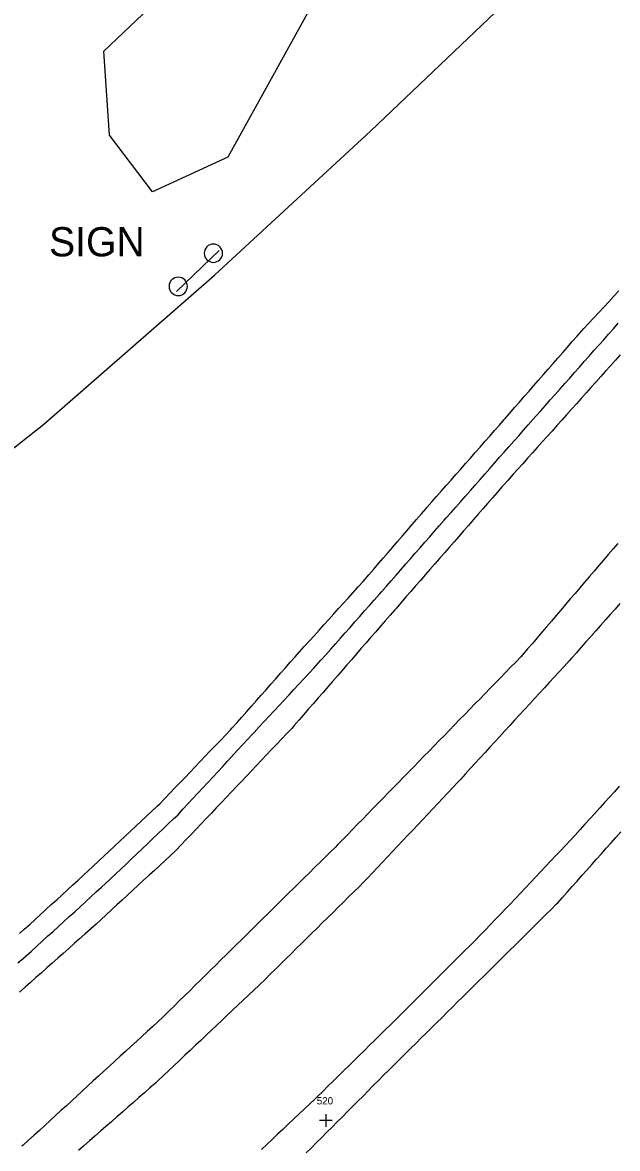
# Model space of a CAD drawing. Extents: x 1901471 to 1963503, y 756461 to 799997.
# Drawn here: x 1928579.4 to 1928660.8, y 772713.1 to 772867.2 of the extents above; entities that cross this region are included whole.
import ezdxf

# ---------------------------------------------------------------- set-up
doc = ezdxf.new("R2010")
doc.units = 0
for name, color, linetype in [('Default', 7, 'Continuous'), ('RD_EX_Bldg', 7, 'Continuous'), ('RD_EX_DR_ErosCtrl', 7, 'Continuous'), ('RD_EX_Fence_Other', 7, 'Continuous'), ('RD_EX_H2O', 7, 'Continuous'), ('RD_EX_Road', 7, 'Continuous'), ('RD_EX_VEG', 7, 'Continuous'), ('RD_HC_Cl', 7, 'Continuous')]:
    doc.layers.add(name, color=color, linetype=linetype)

# ---------------------------------------------------------------- blocks, each defined once
blk = doc.blocks.new('SIGNPOST')
at = {"layer": 'Default'}
for start, end in [(90, 270), (270, 90)]:
    blk.add_arc((0, 0), 0.127, start, end, dxfattribs=at)

msp = doc.modelspace()

# ---------------------------------------------------------------- linework, layer by layer
at = {"layer": 'Default'}
for p, q in [((1928620.86, 772717.83), (1928620.86, 772716.08)), ((1928621.73, 772716.96), (1928619.98, 772716.96))]:
    msp.add_line(p, q, dxfattribs=at)
at = {"layer": 'RD_EX_Bldg'}
msp.add_lwpolyline([(1928606.29, 772836.04), (1928600.43, 772830.44)], dxfattribs=at)
at = {"layer": 'RD_EX_DR_ErosCtrl'}
for points in [[(1928578.95, 772742.56), (1928579.61, 772743.14), (1928580.35, 772743.81), (1928581.08, 772744.49), (1928581.82, 772745.16), (1928582.56, 772745.83), (1928583.3, 772746.51), (1928584.04, 772747.18), (1928584.78, 772747.85), (1928585.52, 772748.53), (1928586.26, 772749.2), (1928586.99, 772749.87), (1928587.73, 772750.55), (1928588.31, 772751.07), (1928589.04, 772751.76), (1928589.77, 772752.44), (1928590.5, 772753.13), (1928591.23, 772753.81), (1928591.95, 772754.5), (1928592.68, 772755.18), (1928593.41, 772755.87), (1928594.14, 772756.55), (1928594.87, 772757.24), (1928595.6, 772757.92), (1928596.32, 772758.61), (1928597.78, 772759.98), (1928598.14, 772760.32), (1928598.83, 772761.04), (1928599.52, 772761.76), (1928600.21, 772762.48), (1928600.9, 772763.2), (1928601.6, 772763.93), (1928602.29, 772764.65), (1928602.98, 772765.37), (1928603.67, 772766.09), (1928604.36, 772766.82), (1928605.05, 772767.54), (1928605.74, 772768.26), (1928606.43, 772768.98), (1928607.12, 772769.7), (1928607.12, 772769.7), (1928607.81, 772770.43), (1928608.06, 772770.69), (1928608.72, 772771.43), (1928609.38, 772772.18), (1928610.04, 772772.93), (1928610.7, 772773.68), (1928611.37, 772774.43), (1928612.03, 772775.18), (1928612.69, 772775.93), (1928613.35, 772776.68), (1928614.01, 772777.43), (1928614.67, 772778.18), (1928615.33, 772778.93), (1928615.99, 772779.68), (1928616.66, 772780.43), (1928617.25, 772781.1), (1928617.92, 772781.84), (1928618.59, 772782.58), (1928619.26, 772783.32), (1928619.93, 772784.06), (1928620.6, 772784.8), (1928621.27, 772785.55), (1928621.94, 772786.29), (1928622.61, 772787.03), (1928623.28, 772787.77), (1928623.95, 772788.51), (1928625.29, 772790), (1928625.97, 772790.74), (1928626.77, 772791.66), (1928627.42, 772792.42), (1928628.07, 772793.18), (1928628.73, 772793.94), (1928629.38, 772794.69), (1928630.03, 772795.45), (1928630.68, 772796.21), (1928631.34, 772796.97), (1928631.99, 772797.72), (1928632.64, 772798.48), (1928633.29, 772799.24), (1928633.95, 772800), (1928634.6, 772800.75), (1928634.7, 772800.88), (1928635.36, 772801.63), (1928636.02, 772802.38), (1928636.68, 772803.13), (1928637.34, 772803.88), (1928638, 772804.63), (1928638.66, 772805.38), (1928639.32, 772806.13), (1928639.98, 772806.88), (1928640.65, 772807.64), (1928641.31, 772808.39), (1928641.97, 772809.14), (1928642.63, 772809.89), (1928643.29, 772810.64), (1928643.95, 772811.39), (1928644.61, 772812.14), (1928645.27, 772812.89), (1928645.39, 772813.03), (1928646.04, 772813.78), (1928646.7, 772814.54), (1928647.36, 772815.29), (1928648.01, 772816.05), (1928648.67, 772816.8), (1928648.67, 772816.8), (1928649.33, 772817.55), (1928649.98, 772818.31), (1928650.64, 772819.06), (1928651.3, 772819.81), (1928651.96, 772820.57), (1928652.61, 772821.32), (1928653.27, 772822.08), (1928653.93, 772822.83), (1928654.58, 772823.58), (1928655.24, 772824.34), (1928655.51, 772824.64), (1928656.18, 772825.38), (1928656.86, 772826.11), (1928657.54, 772826.84), (1928658.22, 772827.58), (1928658.9, 772828.31), (1928659.58, 772829.04), (1928660.26, 772829.78), (1928660.94, 772830.51)], [(1928661.14, 772821.76), (1928660.48, 772821.02), (1928659.81, 772820.27), (1928659.14, 772819.53), (1928658.48, 772818.78), (1928657.81, 772818.04), (1928657.14, 772817.29), (1928656.47, 772816.55), (1928655.81, 772815.8), (1928655.14, 772815.06), (1928654.47, 772814.31), (1928653.81, 772813.57), (1928653.81, 772813.57), (1928653.14, 772812.82), (1928652.47, 772812.08), (1928651.81, 772811.33), (1928651.14, 772810.59), (1928650.47, 772809.84), (1928649.8, 772809.1), (1928649.14, 772808.35), (1928648.47, 772807.61), (1928647.8, 772806.86), (1928647.14, 772806.12), (1928646.47, 772805.37), (1928645.8, 772804.63), (1928645.14, 772803.89), (1928644.96, 772803.7), (1928644.31, 772802.94), (1928643.65, 772802.19), (1928642.99, 772801.43), (1928642.34, 772800.68), (1928641.68, 772799.93), (1928641.02, 772799.17), (1928640.37, 772798.42), (1928639.71, 772797.67), (1928639.05, 772796.91), (1928638.4, 772796.16), (1928637.74, 772795.4), (1928637.08, 772794.65), (1928636.43, 772793.9), (1928635.77, 772793.14), (1928635.11, 772792.39), (1928634.46, 772791.64), (1928633.8, 772790.88), (1928633.14, 772790.13), (1928632.49, 772789.38), (1928631.83, 772788.62), (1928631.17, 772787.87), (1928630.52, 772787.11), (1928630.31, 772786.88), (1928629.65, 772786.12), (1928629, 772785.37), (1928628.34, 772784.61), (1928627.69, 772783.86), (1928627.03, 772783.1), (1928626.38, 772782.35), (1928625.72, 772781.59), (1928625.07, 772780.84), (1928624.41, 772780.08), (1928623.75, 772779.33), (1928623.1, 772778.57), (1928622.44, 772777.82), (1928621.79, 772777.06), (1928621.13, 772776.31), (1928620.48, 772775.55), (1928619.82, 772774.8), (1928619.17, 772774.04), (1928618.51, 772773.29), (1928617.86, 772772.54), (1928617.2, 772771.78), (1928616.54, 772771.03), (1928616.21, 772770.63), (1928615.52, 772769.91), (1928614.83, 772769.18), (1928614.14, 772768.46), (1928613.45, 772767.73), (1928612.76, 772767.01), (1928612.76, 772767.01), (1928612.08, 772766.28), (1928611.39, 772765.56), (1928610.7, 772764.83), (1928610.01, 772764.11), (1928609.32, 772763.38), (1928608.64, 772762.66), (1928607.95, 772761.93), (1928607.26, 772761.21), (1928606.57, 772760.48), (1928605.88, 772759.76), (1928605.2, 772759.03), (1928604.51, 772758.31), (1928603.82, 772757.58), (1928603.13, 772756.86), (1928602.44, 772756.13), (1928601.75, 772755.41), (1928601.07, 772754.68), (1928600.34, 772753.92), (1928599.61, 772753.24), (1928598.87, 772752.56), (1928598.14, 772751.88), (1928597.4, 772751.2), (1928596.67, 772750.53), (1928595.93, 772749.85), (1928595.2, 772749.17), (1928594.47, 772748.49), (1928593.73, 772747.81), (1928593, 772747.14), (1928592.26, 772746.46), (1928591.53, 772745.78), (1928590.79, 772745.1), (1928590.06, 772744.42), (1928589.42, 772743.83), (1928587.92, 772742.5), (1928587.17, 772741.84), (1928586.43, 772741.17), (1928585.68, 772740.51), (1928584.93, 772739.84), (1928584.19, 772739.18), (1928583.44, 772738.51), (1928582.69, 772737.85), (1928581.95, 772737.19), (1928581.2, 772736.52), (1928580.45, 772735.86), (1928579.71, 772735.19), (1928578.96, 772734.53)]]:
    msp.add_lwpolyline(points, dxfattribs=at)
at = {"layer": 'RD_EX_Fence_Other'}
msp.add_lwpolyline([(1927906.61, 772393.18), (1928159.93, 772541.58), (1928219.75, 772576.48), (1928251.5, 772601.38), (1928314.61, 772651.25), (1928351.24, 772679.06), (1928413.34, 772729.46), (1928460.06, 772765.94), (1928488.45, 772776), (1928523.66, 772788.18), (1928565.55, 772802.07), (1928571.12, 772804.27), (1928575.26, 772806.77), (1928582.3, 772812.26), (1928605.63, 772832.65), (1928627.01, 772852.43), (1928645.03, 772869.57)], dxfattribs=at)
at = {"layer": 'RD_EX_H2O'}
msp.add_lwpolyline([(1928578.74, 772738.52), (1928579.5, 772739.18), (1928579.85, 772739.48), (1928580.59, 772740.16), (1928581.33, 772740.83), (1928582.07, 772741.5), (1928582.8, 772742.18), (1928583.54, 772742.85), (1928584.28, 772743.52), (1928585.02, 772744.2), (1928585.02, 772744.2), (1928585.76, 772744.87), (1928586.5, 772745.54), (1928587.24, 772746.22), (1928587.98, 772746.89), (1928588.72, 772747.56), (1928589.46, 772748.24), (1928590.19, 772748.91), (1928590.67, 772749.34), (1928591.39, 772750.03), (1928592.12, 772750.72), (1928592.84, 772751.41), (1928593.57, 772752.1), (1928594.29, 772752.79), (1928595.01, 772753.47), (1928595.74, 772754.16), (1928596.46, 772754.85), (1928597.19, 772755.54), (1928597.91, 772756.23), (1928598.64, 772756.92), (1928599.36, 772757.61), (1928600.08, 772758.3), (1928600.64, 772758.82), (1928601.32, 772759.56), (1928602, 772760.29), (1928602.67, 772761.02), (1928603.35, 772761.76), (1928604.03, 772762.49), (1928604.71, 772763.22), (1928605.39, 772763.96), (1928606.07, 772764.69), (1928606.75, 772765.42), (1928607.43, 772766.16), (1928608.79, 772767.63), (1928609.46, 772768.36), (1928610.14, 772769.09), (1928610.82, 772769.83), (1928611.07, 772770.09), (1928611.75, 772770.83), (1928612.43, 772771.56), (1928613.11, 772772.29), (1928613.79, 772773.02), (1928614.47, 772773.76), (1928615.15, 772774.49), (1928615.83, 772775.22), (1928616.5, 772775.96), (1928617.18, 772776.69), (1928617.86, 772777.42), (1928618.54, 772778.16), (1928619.22, 772778.89), (1928619.54, 772779.23), (1928620.2, 772779.98), (1928620.86, 772780.72), (1928621.53, 772781.47), (1928622.19, 772782.22), (1928622.85, 772782.97), (1928623.51, 772783.72), (1928624.18, 772784.46), (1928624.84, 772785.21), (1928625.5, 772785.96), (1928626.17, 772786.71), (1928626.83, 772787.46), (1928627.49, 772788.2), (1928628.16, 772788.95), (1928628.49, 772789.33), (1928628.49, 772789.33), (1928629.15, 772790.08), (1928629.81, 772790.84), (1928630.47, 772791.59), (1928631.13, 772792.34), (1928631.78, 772793.09), (1928632.44, 772793.84), (1928633.1, 772794.6), (1928633.76, 772795.35), (1928634.42, 772796.1), (1928635.08, 772796.85), (1928635.74, 772797.61), (1928636.39, 772798.36), (1928637.05, 772799.11), (1928637.33, 772799.43), (1928638, 772800.18), (1928638.66, 772800.93), (1928639.32, 772801.68), (1928639.98, 772802.43), (1928640.64, 772803.18), (1928641.3, 772803.93), (1928641.96, 772804.68), (1928642.62, 772805.43), (1928643.28, 772806.19), (1928643.94, 772806.94), (1928644.6, 772807.69), (1928645.26, 772808.44), (1928645.92, 772809.19), (1928646.59, 772809.94), (1928647.25, 772810.69), (1928647.91, 772811.44), (1928648.57, 772812.19), (1928649.23, 772812.94), (1928649.59, 772813.36), (1928650.26, 772814.1), (1928650.92, 772814.85), (1928651.58, 772815.6), (1928652.25, 772816.35), (1928652.91, 772817.1), (1928653.57, 772817.85), (1928654.24, 772818.59), (1928654.9, 772819.34), (1928655.56, 772820.09), (1928656.23, 772820.84), (1928656.89, 772821.59), (1928657.55, 772822.34), (1928658.22, 772823.08), (1928658.88, 772823.83), (1928659.54, 772824.58), (1928660.21, 772825.33), (1928660.87, 772826.08)], dxfattribs=at)
at = {"layer": 'RD_EX_Road'}
for points in [[(1928660.81, 772795.95), (1928660.16, 772795.19), (1928659.51, 772794.43), (1928658.86, 772793.67), (1928658.21, 772792.91), (1928657.56, 772792.15), (1928656.91, 772791.39), (1928656.26, 772790.63), (1928655.61, 772789.87), (1928654.96, 772789.11), (1928654.31, 772788.35), (1928653.66, 772787.59), (1928653.01, 772786.83), (1928652.36, 772786.07), (1928651.72, 772785.31), (1928651.07, 772784.55), (1928650.42, 772783.79), (1928649.77, 772783.03), (1928649.12, 772782.27), (1928648.47, 772781.5), (1928647.82, 772780.74), (1928647.54, 772780.42), (1928646.85, 772779.7), (1928646.15, 772778.99), (1928645.45, 772778.27), (1928644.75, 772777.56), (1928644.05, 772776.84), (1928643.36, 772776.12), (1928642.66, 772775.41), (1928641.96, 772774.69), (1928641.26, 772773.98), (1928640.57, 772773.26), (1928639.87, 772772.54), (1928639.17, 772771.83), (1928638.47, 772771.11), (1928637.77, 772770.39), (1928637.08, 772769.68), (1928636.38, 772768.96), (1928635.68, 772768.25), (1928634.98, 772767.53), (1928634.28, 772766.81), (1928633.59, 772766.1), (1928632.89, 772765.38), (1928632.19, 772764.66), (1928631.49, 772763.95), (1928630.8, 772763.23), (1928630.1, 772762.52), (1928629.4, 772761.8), (1928628.7, 772761.08), (1928628, 772760.37), (1928627.31, 772759.65), (1928626.61, 772758.94), (1928625.91, 772758.22), (1928625.21, 772757.5), (1928624.52, 772756.79), (1928623.82, 772756.07), (1928623.12, 772755.35), (1928622.42, 772754.64), (1928622.18, 772754.39), (1928621.47, 772753.69), (1928620.76, 772752.99), (1928620.04, 772752.28), (1928619.33, 772751.58), (1928618.62, 772750.88), (1928617.91, 772750.18), (1928617.2, 772749.48), (1928616.48, 772748.77), (1928615.77, 772748.07), (1928615.06, 772747.37), (1928614.35, 772746.67), (1928613.64, 772745.97), (1928612.93, 772745.26), (1928612.21, 772744.56), (1928611.5, 772743.86), (1928610.79, 772743.16), (1928610.08, 772742.46), (1928609.37, 772741.75), (1928608.65, 772741.05), (1928607.94, 772740.35), (1928607.23, 772739.65), (1928606.52, 772738.95), (1928605.81, 772738.24), (1928605.1, 772737.54), (1928604.38, 772736.84), (1928603.67, 772736.14), (1928602.96, 772735.44), (1928602.25, 772734.73), (1928601.54, 772734.03), (1928600.82, 772733.33), (1928600.11, 772732.63), (1928599.4, 772731.93), (1928598.62, 772731.15), (1928597.88, 772730.48), (1928597.15, 772729.8), (1928596.41, 772729.13), (1928595.67, 772728.45), (1928594.94, 772727.78), (1928594.2, 772727.1), (1928593.46, 772726.42), (1928592.72, 772725.75), (1928591.99, 772725.07), (1928591.25, 772724.4), (1928590.51, 772723.72), (1928589.78, 772723.05), (1928589.04, 772722.37), (1928588.3, 772721.69), (1928587.57, 772721.02), (1928586.83, 772720.34), (1928586.09, 772719.67), (1928585.36, 772718.99), (1928584.62, 772718.32), (1928583.88, 772717.64), (1928583.15, 772716.97), (1928582.41, 772716.29), (1928581.67, 772715.61), (1928580.94, 772714.94), (1928580.2, 772714.26), (1928579.46, 772713.59), (1928579.29, 772713.43)], [(1928661.11, 772787.71), (1928660.45, 772786.96), (1928659.78, 772786.22), (1928659.12, 772785.47), (1928658.46, 772784.72), (1928657.79, 772783.97), (1928657.13, 772783.23), (1928656.46, 772782.48), (1928655.8, 772781.73), (1928655.14, 772780.98), (1928654.47, 772780.23), (1928654.14, 772779.86), (1928653.46, 772779.12), (1928652.78, 772778.38), (1928652.11, 772777.64), (1928651.43, 772776.91), (1928650.76, 772776.17), (1928650.08, 772775.43), (1928649.41, 772774.7), (1928648.73, 772773.96), (1928648.05, 772773.22), (1928647.38, 772772.49), (1928646.7, 772771.75), (1928646.03, 772771.01), (1928645.35, 772770.28), (1928644.68, 772769.54), (1928644, 772768.8), (1928643.32, 772768.06), (1928642.65, 772767.33), (1928641.97, 772766.59), (1928641.3, 772765.85), (1928640.62, 772765.12), (1928639.95, 772764.38), (1928639.27, 772763.64), (1928638.91, 772763.25), (1928638.23, 772762.52), (1928637.54, 772761.8), (1928636.86, 772761.07), (1928636.17, 772760.34), (1928635.49, 772759.61), (1928634.8, 772758.88), (1928634.12, 772758.16), (1928633.43, 772757.43), (1928632.75, 772756.7), (1928632.06, 772755.97), (1928631.37, 772755.24), (1928630.69, 772754.52), (1928630, 772753.79), (1928629.32, 772753.06), (1928628.63, 772752.33), (1928627.95, 772751.6), (1928627.26, 772750.88), (1928626.58, 772750.15), (1928626.07, 772749.61), (1928625.36, 772748.91), (1928624.65, 772748.21), (1928623.94, 772747.51), (1928623.23, 772746.81), (1928622.51, 772746.1), (1928621.8, 772745.4), (1928621.09, 772744.7), (1928620.38, 772744), (1928619.67, 772743.29), (1928618.96, 772742.59), (1928618.24, 772741.89), (1928617.53, 772741.19), (1928616.82, 772740.49), (1928616.11, 772739.78), (1928615.4, 772739.08), (1928614.68, 772738.38), (1928613.97, 772737.68), (1928613.26, 772736.98), (1928612.55, 772736.27), (1928611.84, 772735.57), (1928611.75, 772735.48), (1928611.02, 772734.8), (1928610.29, 772734.11), (1928609.57, 772733.42), (1928608.84, 772732.74), (1928608.11, 772732.05), (1928607.38, 772731.37), (1928606.66, 772730.68), (1928605.93, 772729.99), (1928605.2, 772729.31), (1928604.48, 772728.62), (1928603.75, 772727.93), (1928603.02, 772727.25), (1928602.29, 772726.56), (1928601.57, 772725.88), (1928600.84, 772725.19), (1928600.11, 772724.5), (1928599.38, 772723.82), (1928598.66, 772723.13), (1928597.93, 772722.44), (1928597.54, 772722.08), (1928596.79, 772721.42), (1928596.04, 772720.76), (1928595.29, 772720.1), (1928594.54, 772719.44), (1928593.78, 772718.78), (1928593.03, 772718.12), (1928592.28, 772717.46), (1928591.53, 772716.8), (1928590.78, 772716.14), (1928590.03, 772715.49), (1928589.27, 772714.83), (1928588.52, 772714.17), (1928587.77, 772713.51), (1928587.02, 772712.85)], [(1928661.01, 772762.71), (1928660.34, 772761.97), (1928659.67, 772761.23), (1928659, 772760.49), (1928658.33, 772759.74), (1928657.66, 772759), (1928656.99, 772758.26), (1928656.32, 772757.52), (1928655.65, 772756.77), (1928654.98, 772756.03), (1928654.36, 772755.34), (1928653.67, 772754.62), (1928652.98, 772753.89), (1928652.3, 772753.17), (1928651.61, 772752.44), (1928650.92, 772751.71), (1928650.23, 772750.99), (1928649.55, 772750.26), (1928648.86, 772749.53), (1928648.17, 772748.81), (1928647.48, 772748.08), (1928646.8, 772747.36), (1928646.11, 772746.63), (1928645.42, 772745.9), (1928644.74, 772745.18), (1928644.05, 772744.45), (1928643.36, 772743.72), (1928642.71, 772743.04), (1928642, 772742.33), (1928641.29, 772741.62), (1928640.59, 772740.92), (1928639.88, 772740.21), (1928639.17, 772739.5), (1928638.47, 772738.8), (1928637.76, 772738.09), (1928637.05, 772737.38), (1928636.34, 772736.68), (1928635.64, 772735.97), (1928634.93, 772735.26), (1928634.22, 772734.56), (1928633.51, 772733.85), (1928632.81, 772733.14), (1928632.1, 772732.44), (1928631.39, 772731.73), (1928631.14, 772731.47), (1928630.42, 772730.77), (1928629.71, 772730.07), (1928629, 772729.37), (1928628.29, 772728.67), (1928627.57, 772727.97), (1928626.86, 772727.26), (1928626.15, 772726.56), (1928625.44, 772725.86), (1928624.72, 772725.16), (1928624.01, 772724.46), (1928623.3, 772723.76), (1928622.59, 772723.06), (1928621.87, 772722.35), (1928621.16, 772721.65), (1928620.45, 772720.95), (1928619.73, 772720.25), (1928619.35, 772719.87), (1928618.62, 772719.19), (1928617.9, 772718.5), (1928617.17, 772717.81), (1928616.44, 772717.13), (1928615.72, 772716.44), (1928614.99, 772715.75), (1928614.26, 772715.07), (1928613.54, 772714.38), (1928612.81, 772713.69), (1928612.08, 772713.01)], [(1928618.18, 772712.52), (1928618.89, 772713.23), (1928619.6, 772713.94), (1928620.3, 772714.65), (1928621.01, 772715.36), (1928621.71, 772716.06), (1928622.42, 772716.77), (1928623.13, 772717.48), (1928623.83, 772718.19), (1928624.54, 772718.9), (1928625.24, 772719.61), (1928625.95, 772720.31), (1928626.66, 772721.02), (1928627.36, 772721.73), (1928628.07, 772722.44), (1928628.77, 772723.15), (1928628.77, 772723.15), (1928629.48, 772723.85), (1928629.67, 772724.05), (1928630.38, 772724.75), (1928631.09, 772725.45), (1928631.8, 772726.16), (1928632.51, 772726.86), (1928633.22, 772727.56), (1928633.93, 772728.27), (1928634.64, 772728.97), (1928635.35, 772729.67), (1928636.06, 772730.38), (1928636.77, 772731.08), (1928637.48, 772731.79), (1928638.19, 772732.49), (1928638.9, 772733.19), (1928639.61, 772733.9), (1928640.32, 772734.6), (1928641.03, 772735.3), (1928641.74, 772736.01), (1928642.46, 772736.71), (1928643.17, 772737.42), (1928643.88, 772738.12), (1928644.59, 772738.82), (1928645.3, 772739.53), (1928646.01, 772740.23), (1928646.72, 772740.93), (1928647.43, 772741.64), (1928648.14, 772742.34), (1928648.85, 772743.05), (1928649.56, 772743.75), (1928650.27, 772744.45), (1928650.98, 772745.16), (1928651.69, 772745.86), (1928652.4, 772746.56), (1928652.59, 772746.75), (1928653.25, 772747.5), (1928653.92, 772748.24), (1928654.58, 772748.99), (1928655.25, 772749.74), (1928655.91, 772750.49), (1928656.58, 772751.23), (1928657.24, 772751.98), (1928657.9, 772752.73), (1928658.57, 772753.47), (1928659.23, 772754.22), (1928659.9, 772754.97), (1928660.56, 772755.71), (1928661.23, 772756.46)]]:
    msp.add_lwpolyline(points, dxfattribs=at)
at = {"layer": 'RD_EX_VEG'}
msp.add_lwpolyline([(1928600.25, 772879.2), (1928592.12, 772889.31), (1928602.84, 772893.58), (1928610.71, 772890.18), (1928623.27, 772895.25), (1928638.27, 772895.14), (1928644.5, 772887.83), (1928629.87, 772882.63), (1928620.96, 772873.26), (1928607.44, 772848.8), (1928597.17, 772844.08), (1928591.25, 772851.81), (1928590.47, 772863.32), (1928597.59, 772870.09), (1928600, 772875.63)], close=True, dxfattribs=at)
at = {"layer": 'RD_HC_Cl'}
for centre, radius, start, end in [((1933934.02, 762479.74), 11482.38, 112.01316, 122.84589), ((1933920.67, 762509.14), 11420.5, 112.014247, 122.846378), ((1933910.03, 762523.4), 11373.86, 112.013249, 123.541888)]:
    msp.add_arc(centre, radius, start, end, dxfattribs=at)

# ---------------------------------------------------------------- block references
at = {"layer": 'RD_EX_Bldg', "xscale": 9.84251968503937, "yscale": 9.84251968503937}
for p in [(1928605.48, 772835.67), (1928600.67, 772831.13)]:
    msp.add_blockref('SIGNPOST', p, dxfattribs=at)

# ---------------------------------------------------------------- texts
at = {"layer": 'Default'}
msp.add_text('520', height=1, dxfattribs=at).set_placement((1928619.63, 772719.16))
at = {"layer": 'RD_EX_Road'}
msp.add_text('SIGN', height=4, dxfattribs=at).set_placement((1928583, 772835.24))

doc.saveas('drawing.dxf')
